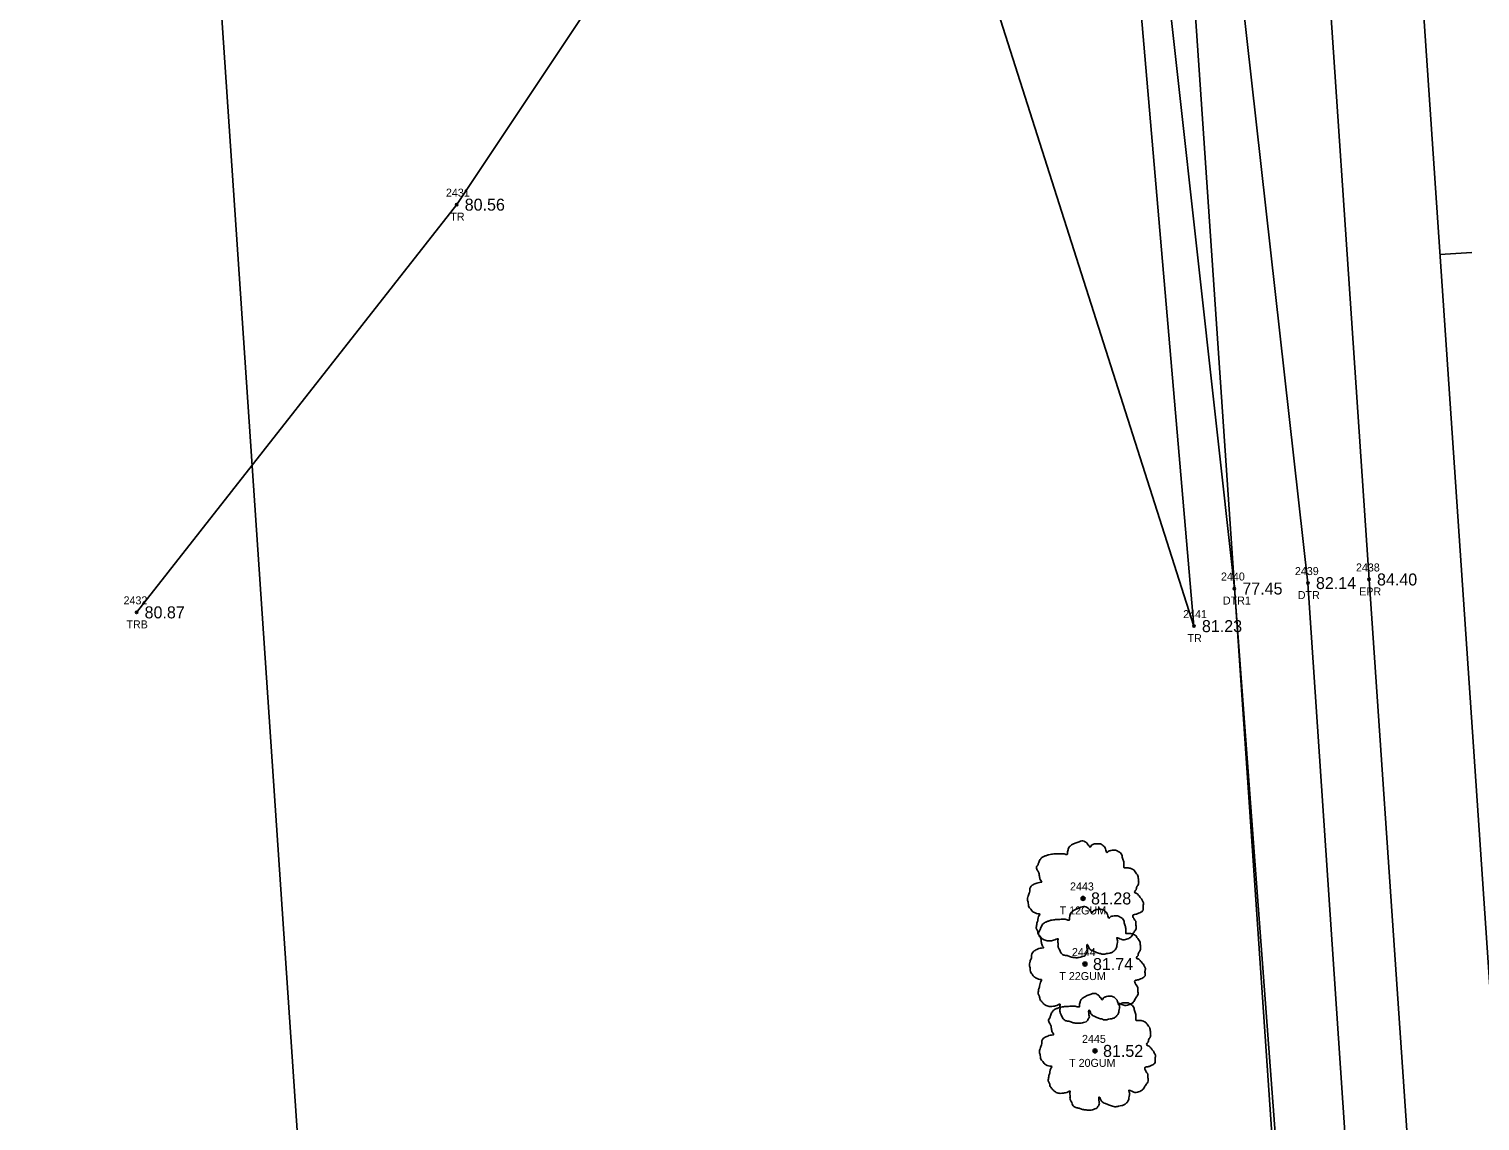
# Model space of a CAD drawing. Extents: x 2139392 to 2143384, y 505395 to 510520.
# Drawn here: x 2140464.3 to 2140645.6, y 506518.4 to 506654.9 of the extents above; entities that cross this region are included whole.
import ezdxf

# ---------------------------------------------------------------- set-up
doc = ezdxf.new("R2010")
doc.units = 0
for name, color, linetype in [('RD_EV_EX_Wetlands', 7, 'Continuous'), ('RD_EX_H2O', 7, 'Continuous'), ('RD_EX_H2O_txCode', 7, 'Continuous'), ('RD_EX_Road', 7, 'Continuous'), ('RD_EX_Road_txCode', 7, 'Continuous'), ('RD_EX_TX_H2O_ELEV', 7, 'Continuous'), ('RD_EX_TX_Road_ELEV', 7, 'Continuous'), ('RD_EX_TX_VEG_ELEV', 7, 'Continuous'), ('RD_EX_VEG', 7, 'Continuous'), ('RD_EX_VEG_txCode', 7, 'Continuous'), ('RD_HC_Cl', 7, 'Continuous'), ('RD_HC_Data_Tic', 7, 'Continuous'), ('RD_SMD_Locator', 7, 'Continuous')]:
    doc.layers.add(name, color=color, linetype=linetype)

msp = doc.modelspace()

# ---------------------------------------------------------------- linework, layer by layer
at = {"layer": 'RD_EV_EX_Wetlands'}
msp.add_line((2140635.69, 506280.8), (2140603.94, 506746.81), dxfattribs=at)
msp.add_lwpolyline([(2140635.69, 506280.8), (2140514.52, 506270.54), (2140464.28, 507012.49), (2140535.71, 507012.16)], dxfattribs=at)
at = {"layer": 'RD_EX_H2O'}
for points in [[(2140599.39, 506797.89), (2140612.39, 506690.17), (2140624.13, 506585.64), (2140631.8, 506471.85), (2140639.71, 506372.71), (2140644.64, 506264.35)], [(2140592.29, 506797.04), (2140595.23, 506794.56), (2140603.24, 506690.55), (2140614.93, 506584.96), (2140623.5, 506470.62), (2140631.3, 506372.18), (2140637.44, 506263.69)]]:
    msp.add_lwpolyline(points, dxfattribs=at)
at = {"layer": 'RD_EX_Road'}
msp.add_lwpolyline([(2140559.74, 507699.59), (2140559.81, 507681.93), (2140560.3, 507666.18), (2140562.28, 507610.8), (2140566.4, 507547.54), (2140570.03, 507492.8), (2140573.82, 507437.38), (2140577.82, 507379.04), (2140579.38, 507354.44), (2140581.03, 507330.09), (2140587.99, 507226.36), (2140590.86, 507184.68), (2140593.07, 507153.16), (2140595.23, 507123.79), (2140602.7, 507012.79), (2140610.01, 506906.42), (2140617.09, 506803.24), (2140624.73, 506690.17), (2140631.76, 506586.09), (2140639.51, 506472.79), (2140646.1, 506374.38), (2140653.64, 506264.11)], dxfattribs=at)
at = {"layer": 'RD_EX_VEG'}
for points in [[(2140538.67, 507155.75), (2140561.07, 507147.8), (2140571.22, 507149.28), (2140587.08, 506901.77), (2140597.05, 506736.11), (2140546.36, 506690.73), (2140543.82, 506672.12), (2140517.74, 506632.93), (2140477.73, 506581.98)], [(2140583.59, 506662.75), (2140567.07, 506688.99), (2140574.67, 506708.42), (2140589.41, 506716.87), (2140600.85, 506685.04), (2140609.88, 506580.26), (2140583.59, 506662.75)]]:
    msp.add_lwpolyline(points, dxfattribs=at)
for centre, radius in [((2140596.02, 506546.23), 0.25), ((2140596, 506546.21), 0.0001), ((2140596.26, 506538.03), 0.25), ((2140596.24, 506538.01), 0.0001), ((2140597.52, 506527.18), 0.25), ((2140597.5, 506527.16), 0.0001)]:
    msp.add_circle(centre, radius, dxfattribs=at)
for points in [[(2140596.15, 506553.4), (2140595.85, 506553.42), (2140595.52, 506553.32), (2140595.27, 506553.22), (2140595.05, 506553.15), (2140594.82, 506553.05), (2140594.52, 506552.87), (2140594.3, 506552.67), (2140594.17, 506552.42), (2140594.12, 506552.2), (2140594.07, 506551.92), (2140594.07, 506551.75), (2140593.95, 506551.72), (2140593.8, 506551.75), (2140593.55, 506551.82), (2140593.3, 506551.82), (2140593.05, 506551.82), (2140592.7, 506551.8), (2140592.35, 506551.8), (2140592.08, 506551.75), (2140591.75, 506551.7), (2140591.38, 506551.57), (2140591.03, 506551.45), (2140590.73, 506551.2), (2140590.48, 506550.72), (2140590.35, 506550.37), (2140590.2, 506550.12), (2140590.35, 506549.67), (2140590.53, 506549.32), (2140590.55, 506549.12), (2140590.63, 506548.7), (2140590.73, 506548.47), (2140590.85, 506548.27), (2140590.78, 506548.25), (2140590.4, 506548.2), (2140590.1, 506548.1), (2140589.68, 506547.87), (2140589.45, 506547.65), (2140589.35, 506547.32), (2140589.33, 506546.97), (2140589.23, 506546.77), (2140589.15, 506546.5), (2140589.13, 506546.42), (2140589.08, 506546.1), (2140589.18, 506545.65), (2140589.2, 506545.3), (2140589.33, 506545.07), (2140589.48, 506544.9), (2140589.65, 506544.65), (2140590.05, 506544.42), (2140590.38, 506544.32), (2140590.58, 506544.3), (2140590.4, 506543.8), (2140590.35, 506543.45), (2140590.23, 506543.05), (2140590.23, 506542.98), (2140590.18, 506542.5), (2140590.33, 506542.18), (2140590.4, 506541.8), (2140590.58, 506541.58), (2140590.85, 506541.28), (2140591.18, 506541.05), (2140591.68, 506540.93), (2140592.08, 506540.95), (2140592.65, 506541.13), (2140592.9, 506541.2), (2140592.87, 506541.03), (2140592.9, 506540.65), (2140592.9, 506540.23), (2140593.05, 506539.9), (2140593.15, 506539.63), (2140593.3, 506539.38), (2140593.62, 506539.15), (2140594.02, 506539.08), (2140594.45, 506538.93), (2140594.9, 506538.85), (2140595.4, 506538.83), (2140596, 506538.98), (2140596.27, 506539.1), (2140596.37, 506539.28), (2140596.57, 506539.65), (2140596.52, 506539.88), (2140596.55, 506540.48), (2140596.65, 506540.3), (2140596.82, 506539.95), (2140597.32, 506539.65), (2140597.72, 506539.48), (2140598.2, 506539.33), (2140598.5, 506539.25), (2140598.97, 506539.33), (2140599.35, 506539.4), (2140599.72, 506539.53), (2140600.02, 506539.8), (2140600.2, 506540.08), (2140600.25, 506540.35), (2140600.32, 506540.73), (2140600.37, 506540.9)], [(2140600.37, 506540.9), (2140600.3, 506541.08), (2140600.25, 506541.33), (2140600.32, 506541.3), (2140600.5, 506541.25), (2140600.77, 506541.13), (2140601, 506541.05), (2140601.32, 506541.08), (2140601.6, 506541.18), (2140602.05, 506541.45), (2140602.32, 506541.93), (2140602.6, 506542.33), (2140602.67, 506542.65), (2140602.62, 506542.88), (2140602.6, 506543.38), (2140602.4, 506543.63), (2140602.35, 506543.75), (2140602.25, 506544.15), (2140602.32, 506544.2), (2140602.6, 506544.25), (2140602.97, 506544.37), (2140603.25, 506544.5), (2140603.47, 506544.67), (2140603.54, 506544.9), (2140603.52, 506545.3), (2140603.57, 506545.7), (2140603.5, 506545.85), (2140603.4, 506546), (2140603.32, 506546.2), (2140603.17, 506546.35), (2140603.07, 506546.5), (2140602.97, 506546.6), (2140602.85, 506546.75), (2140602.67, 506546.87), (2140602.52, 506546.92), (2140602.47, 506547.07), (2140602.62, 506547.27), (2140602.67, 506547.37), (2140602.7, 506547.6), (2140602.92, 506547.95), (2140602.97, 506548.35), (2140602.92, 506548.77), (2140602.87, 506549.05), (2140602.72, 506549.32), (2140602.52, 506549.57), (2140602.4, 506549.75), (2140602.22, 506549.87), (2140601.9, 506550), (2140601.65, 506550.05), (2140601.3, 506550.05), (2140601.1, 506550.1), (2140601.12, 506550.15), (2140601.12, 506550.3), (2140601.12, 506550.57), (2140601.05, 506551.02), (2140600.9, 506551.52), (2140600.9, 506551.55), (2140600.8, 506551.8), (2140600.57, 506552), (2140600.4, 506552.1), (2140600.2, 506552.22), (2140599.95, 506552.25), (2140599.65, 506552.25), (2140599.37, 506552.2), (2140599.17, 506552.1), (2140599, 506551.97), (2140598.92, 506552.12), (2140598.82, 506552.42), (2140598.77, 506552.57), (2140598.62, 506552.75), (2140598.4, 506552.95), (2140597.95, 506553.07), (2140597.32, 506553), (2140597.02, 506552.8), (2140596.87, 506552.62), (2140596.82, 506552.75), (2140596.62, 506552.95), (2140596.52, 506553.12), (2140596.35, 506553.25), (2140596.2, 506553.35), (2140596.1, 506553.4)], [(2140596.39, 506545.2), (2140596.09, 506545.22), (2140595.76, 506545.12), (2140595.51, 506545.02), (2140595.29, 506544.95), (2140595.06, 506544.85), (2140594.76, 506544.67), (2140594.54, 506544.47), (2140594.41, 506544.22), (2140594.36, 506544), (2140594.31, 506543.72), (2140594.31, 506543.55), (2140594.19, 506543.52), (2140594.04, 506543.55), (2140593.79, 506543.62), (2140593.54, 506543.62), (2140593.29, 506543.62), (2140592.94, 506543.6), (2140592.59, 506543.6), (2140592.32, 506543.55), (2140591.99, 506543.5), (2140591.62, 506543.37), (2140591.27, 506543.25), (2140590.97, 506543), (2140590.72, 506542.52), (2140590.59, 506542.17), (2140590.44, 506541.92), (2140590.59, 506541.47), (2140590.77, 506541.12), (2140590.79, 506540.92), (2140590.87, 506540.5), (2140590.97, 506540.27), (2140591.09, 506540.07), (2140591.02, 506540.05), (2140590.64, 506540), (2140590.34, 506539.9), (2140589.92, 506539.67), (2140589.69, 506539.45), (2140589.59, 506539.12), (2140589.57, 506538.77), (2140589.47, 506538.57), (2140589.39, 506538.3), (2140589.37, 506538.22), (2140589.32, 506537.9), (2140589.42, 506537.45), (2140589.44, 506537.1), (2140589.57, 506536.87), (2140589.72, 506536.7), (2140589.89, 506536.45), (2140590.29, 506536.22), (2140590.62, 506536.12), (2140590.82, 506536.1), (2140590.64, 506535.6), (2140590.59, 506535.25), (2140590.47, 506534.85), (2140590.47, 506534.78), (2140590.42, 506534.3), (2140590.57, 506533.98), (2140590.64, 506533.6), (2140590.82, 506533.38), (2140591.09, 506533.08), (2140591.42, 506532.85), (2140591.92, 506532.73), (2140592.32, 506532.75), (2140592.89, 506532.93), (2140593.14, 506533), (2140593.12, 506532.83), (2140593.14, 506532.45), (2140593.14, 506532.03), (2140593.29, 506531.7), (2140593.39, 506531.43), (2140593.54, 506531.18), (2140593.86, 506530.95), (2140594.26, 506530.88), (2140594.69, 506530.73), (2140595.14, 506530.65), (2140595.64, 506530.63), (2140596.24, 506530.78), (2140596.51, 506530.9), (2140596.61, 506531.08), (2140596.81, 506531.45), (2140596.76, 506531.68), (2140596.79, 506532.28), (2140596.89, 506532.1), (2140597.06, 506531.75), (2140597.56, 506531.45), (2140597.96, 506531.28), (2140598.44, 506531.13), (2140598.74, 506531.05), (2140599.21, 506531.13), (2140599.59, 506531.2), (2140599.96, 506531.33), (2140600.26, 506531.6), (2140600.44, 506531.88), (2140600.49, 506532.15), (2140600.56, 506532.53), (2140600.61, 506532.7)], [(2140600.61, 506532.7), (2140600.54, 506532.88), (2140600.49, 506533.13), (2140600.56, 506533.1), (2140600.74, 506533.05), (2140601.01, 506532.93), (2140601.24, 506532.85), (2140601.56, 506532.88), (2140601.84, 506532.98), (2140602.29, 506533.25), (2140602.56, 506533.73), (2140602.84, 506534.13), (2140602.91, 506534.45), (2140602.86, 506534.68), (2140602.84, 506535.17), (2140602.64, 506535.42), (2140602.59, 506535.55), (2140602.49, 506535.95), (2140602.56, 506536), (2140602.84, 506536.05), (2140603.21, 506536.17), (2140603.49, 506536.3), (2140603.71, 506536.47), (2140603.79, 506536.7), (2140603.76, 506537.1), (2140603.81, 506537.5), (2140603.74, 506537.65), (2140603.64, 506537.8), (2140603.56, 506538), (2140603.41, 506538.15), (2140603.31, 506538.3), (2140603.21, 506538.4), (2140603.09, 506538.55), (2140602.91, 506538.67), (2140602.76, 506538.72), (2140602.71, 506538.87), (2140602.86, 506539.07), (2140602.91, 506539.17), (2140602.94, 506539.4), (2140603.16, 506539.75), (2140603.21, 506540.15), (2140603.16, 506540.57), (2140603.11, 506540.85), (2140602.96, 506541.12), (2140602.76, 506541.37), (2140602.64, 506541.55), (2140602.46, 506541.67), (2140602.14, 506541.8), (2140601.89, 506541.85), (2140601.54, 506541.85), (2140601.34, 506541.9), (2140601.36, 506541.95), (2140601.36, 506542.1), (2140601.36, 506542.37), (2140601.29, 506542.82), (2140601.14, 506543.32), (2140601.14, 506543.35), (2140601.04, 506543.6), (2140600.81, 506543.8), (2140600.64, 506543.9), (2140600.44, 506544.02), (2140600.19, 506544.05), (2140599.89, 506544.05), (2140599.61, 506544), (2140599.41, 506543.9), (2140599.24, 506543.77), (2140599.16, 506543.92), (2140599.06, 506544.22), (2140599.01, 506544.37), (2140598.86, 506544.55), (2140598.64, 506544.75), (2140598.19, 506544.87), (2140597.56, 506544.8), (2140597.26, 506544.6), (2140597.11, 506544.42), (2140597.06, 506544.55), (2140596.86, 506544.75), (2140596.76, 506544.92), (2140596.59, 506545.05), (2140596.44, 506545.15), (2140596.34, 506545.2)], [(2140597.65, 506534.34), (2140597.35, 506534.37), (2140597.02, 506534.27), (2140596.77, 506534.17), (2140596.55, 506534.09), (2140596.32, 506533.99), (2140596.03, 506533.82), (2140595.8, 506533.62), (2140595.68, 506533.37), (2140595.63, 506533.14), (2140595.58, 506532.87), (2140595.58, 506532.69), (2140595.45, 506532.67), (2140595.3, 506532.69), (2140595.05, 506532.77), (2140594.8, 506532.77), (2140594.55, 506532.77), (2140594.2, 506532.74), (2140593.85, 506532.74), (2140593.58, 506532.69), (2140593.25, 506532.64), (2140592.88, 506532.52), (2140592.53, 506532.39), (2140592.23, 506532.14), (2140591.98, 506531.67), (2140591.85, 506531.32), (2140591.7, 506531.07), (2140591.85, 506530.62), (2140592.03, 506530.27), (2140592.05, 506530.07), (2140592.13, 506529.64), (2140592.23, 506529.42), (2140592.35, 506529.22), (2140592.28, 506529.19), (2140591.9, 506529.14), (2140591.6, 506529.04), (2140591.18, 506528.82), (2140590.95, 506528.59), (2140590.85, 506528.27), (2140590.83, 506527.92), (2140590.73, 506527.72), (2140590.65, 506527.45), (2140590.63, 506527.37), (2140590.58, 506527.05), (2140590.68, 506526.6), (2140590.7, 506526.25), (2140590.83, 506526.02), (2140590.98, 506525.85), (2140591.15, 506525.6), (2140591.55, 506525.37), (2140591.88, 506525.27), (2140592.08, 506525.25), (2140591.9, 506524.75), (2140591.85, 506524.4), (2140591.73, 506524), (2140591.73, 506523.92), (2140591.68, 506523.45), (2140591.83, 506523.12), (2140591.9, 506522.75), (2140592.08, 506522.52), (2140592.35, 506522.22), (2140592.68, 506522), (2140593.18, 506521.87), (2140593.58, 506521.9), (2140594.15, 506522.07), (2140594.4, 506522.15), (2140594.38, 506521.97), (2140594.4, 506521.6), (2140594.4, 506521.17), (2140594.55, 506520.85), (2140594.65, 506520.57), (2140594.8, 506520.32), (2140595.13, 506520.1), (2140595.53, 506520.02), (2140595.95, 506519.87), (2140596.4, 506519.8), (2140596.9, 506519.77), (2140597.5, 506519.92), (2140597.77, 506520.05), (2140597.87, 506520.22), (2140598.07, 506520.6), (2140598.02, 506520.82), (2140598.05, 506521.42), (2140598.15, 506521.25), (2140598.32, 506520.9), (2140598.82, 506520.6), (2140599.22, 506520.42), (2140599.7, 506520.27), (2140600, 506520.2), (2140600.47, 506520.27), (2140600.85, 506520.35), (2140601.22, 506520.47), (2140601.52, 506520.75), (2140601.7, 506521.02), (2140601.75, 506521.3), (2140601.82, 506521.67), (2140601.87, 506521.85)], [(2140601.87, 506521.85), (2140601.8, 506522.02), (2140601.75, 506522.27), (2140601.82, 506522.25), (2140602, 506522.2), (2140602.27, 506522.07), (2140602.5, 506522), (2140602.82, 506522.02), (2140603.1, 506522.12), (2140603.55, 506522.4), (2140603.82, 506522.87), (2140604.1, 506523.27), (2140604.17, 506523.6), (2140604.12, 506523.82), (2140604.1, 506524.32), (2140603.9, 506524.57), (2140603.85, 506524.7), (2140603.75, 506525.1), (2140603.82, 506525.15), (2140604.1, 506525.2), (2140604.47, 506525.32), (2140604.75, 506525.45), (2140604.97, 506525.62), (2140605.05, 506525.85), (2140605.02, 506526.25), (2140605.07, 506526.65), (2140605, 506526.8), (2140604.9, 506526.95), (2140604.82, 506527.15), (2140604.67, 506527.3), (2140604.57, 506527.45), (2140604.47, 506527.55), (2140604.35, 506527.7), (2140604.17, 506527.82), (2140604.02, 506527.87), (2140603.97, 506528.02), (2140604.12, 506528.22), (2140604.17, 506528.32), (2140604.2, 506528.54), (2140604.42, 506528.89), (2140604.47, 506529.29), (2140604.42, 506529.72), (2140604.37, 506529.99), (2140604.22, 506530.27), (2140604.02, 506530.52), (2140603.9, 506530.69), (2140603.72, 506530.82), (2140603.4, 506530.94), (2140603.15, 506530.99), (2140602.8, 506530.99), (2140602.6, 506531.04), (2140602.62, 506531.09), (2140602.62, 506531.24), (2140602.62, 506531.52), (2140602.55, 506531.97), (2140602.4, 506532.47), (2140602.4, 506532.49), (2140602.3, 506532.74), (2140602.07, 506532.94), (2140601.9, 506533.04), (2140601.7, 506533.17), (2140601.45, 506533.19), (2140601.15, 506533.19), (2140600.87, 506533.14), (2140600.67, 506533.04), (2140600.5, 506532.92), (2140600.42, 506533.07), (2140600.32, 506533.37), (2140600.27, 506533.52), (2140600.12, 506533.69), (2140599.9, 506533.89), (2140599.45, 506534.02), (2140598.82, 506533.94), (2140598.52, 506533.74), (2140598.37, 506533.57), (2140598.32, 506533.69), (2140598.12, 506533.89), (2140598.02, 506534.07), (2140597.85, 506534.19), (2140597.7, 506534.29), (2140597.6, 506534.34)]]:
    msp.add_spline(points, degree=3, dxfattribs=at)
at = {"layer": 'RD_HC_Cl'}
msp.add_line((2140574.74, 507595.12), (2140664.08, 506281.81), dxfattribs=at)
at = {"layer": 'RD_HC_Data_Tic'}
msp.add_line((2140640.62, 506626.69), (2140644.61, 506626.96), dxfattribs=at)
at = {"layer": 'RD_SMD_Locator'}
for centre in [(2140517.74, 506632.93), (2140614.93, 506584.96), (2140624.13, 506585.64), (2140631.76, 506586.09), (2140477.73, 506581.98), (2140609.88, 506580.26), (2140596.02, 506546.23), (2140596.26, 506538.03), (2140597.52, 506527.18)]:
    msp.add_circle(centre, 0.15, dxfattribs=at)

# ---------------------------------------------------------------- texts
at = {"layer": 'RD_EX_H2O_txCode'}
for s, p in [('2440', (2140613.26, 506585.96)), ('2439', (2140622.5, 506586.64)), ('DTR1', (2140613.5, 506582.96)), ('DTR', (2140622.86, 506583.64))]:
    msp.add_text(s, height=1, dxfattribs=at).set_placement(p)
at = {"layer": 'RD_EX_Road_txCode'}
for s, p in [('2438', (2140630.13, 506587.09)), ('EPR', (2140630.53, 506584.09))]:
    msp.add_text(s, height=1, dxfattribs=at).set_placement(p)
at = {"layer": 'RD_EX_TX_H2O_ELEV'}
for s, p in [('77.45', (2140615.93, 506584.21)), ('82.14', (2140625.13, 506584.89))]:
    msp.add_text(s, height=1.5, dxfattribs=at).set_placement(p)
at = {"layer": 'RD_EX_TX_Road_ELEV'}
msp.add_text('84.40', height=1.5, dxfattribs=at).set_placement((2140632.76, 506585.34))
at = {"layer": 'RD_EX_TX_VEG_ELEV'}
for s, p in [('80.56', (2140518.74, 506632.18)), ('80.87', (2140478.73, 506581.23)), ('81.23', (2140610.88, 506579.51)), ('81.28', (2140597.02, 506545.48)), ('81.74', (2140597.26, 506537.28)), ('81.52', (2140598.52, 506526.43))]:
    msp.add_text(s, height=1.5, dxfattribs=at).set_placement(p)
at = {"layer": 'RD_EX_VEG_txCode'}
for s, p in [('2431', (2140516.39, 506633.93)), ('TR', (2140516.94, 506630.93)), ('2432', (2140476.1, 506582.98)), ('2441', (2140608.53, 506581.26)), ('TRB', (2140476.46, 506579.98)), ('TR', (2140609.08, 506578.26)), ('2443', (2140594.39, 506547.23)), ('T 12GUM', (2140593.1, 506544.23)), ('2444', (2140594.63, 506539.03)), ('T 22GUM', (2140593.06, 506536.03)), ('2445', (2140595.89, 506528.18)), ('T 20GUM', (2140594.28, 506525.18))]:
    msp.add_text(s, height=1, dxfattribs=at).set_placement(p)

doc.saveas('drawing.dxf')
